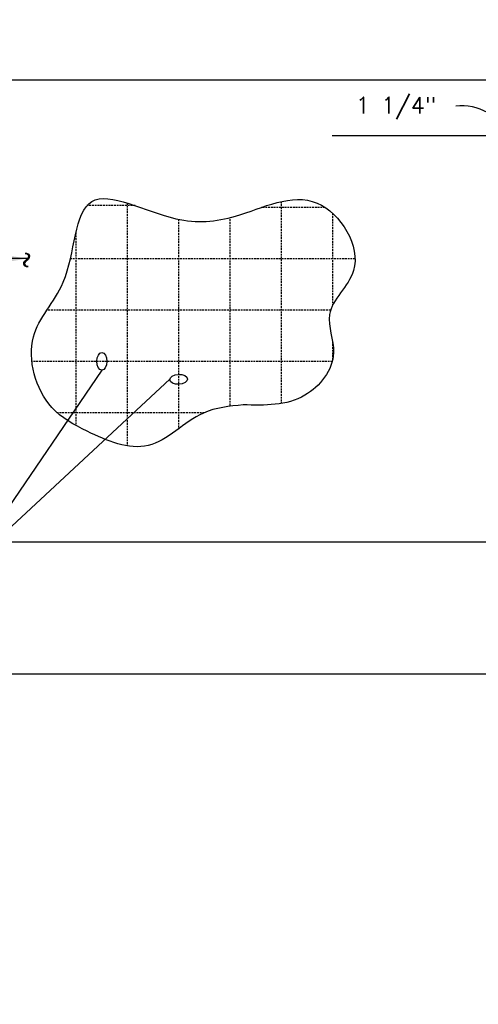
# Model space of a CAD drawing. Extents: x 1529 to 4201, y -422 to 622.
# Tile 347 of 460: x 3236 to 3361, y -284 to -16. Entities that reach past the tile are written whole.
import ezdxf

# ---------------------------------------------------------------- set-up
doc = ezdxf.new("R2010")
doc.units = 0
doc.header["$MEASUREMENT"] = 0
doc.header["$PDSIZE"] = 1
doc.linetypes.add('TANK-SLAB$0$DASHED', pattern=[0.75, 0.5, -0.25])
doc.layers.get('DEFPOINTS').update_dxf_attribs({"linetype": 'CONTINUOUS'})
for name, color, linetype in [('DIM', 3, 'CONTINUOUS'), ('REBAR', 4, 'TANK-SLAB$0$DASHED'), ('TANK-SLAB', 6, 'CONTINUOUS'), ('TEXT', 3, 'CONTINUOUS')]:
    doc.layers.add(name, color=color, linetype=linetype)
doc.styles.add('SIMPLEX', font='simplex')
doc.styles.add('TANK-SLAB$0$SIMPLEX', font='simplex')
doc.dimstyles.new('DIM48', dxfattribs={"dimscale": 48, "dimtxt": 0.09375, "dimasz": 0.09375, "dimexe": 0.0625, "dimexo": 0.0625, "dimgap": 0.0625, "dimtad": 1, "dimdec": 4, "dimzin": 3, "dimdsep": 46, "dimlunit": 4, "dimtxsty": 'SIMPLEX', "dimcen": 0, "dimclrd": 3, "dimclre": 3, "dimclrt": 3, "dimadec": 0, "dimazin": 0, "dimtfac": 1, "dimtdec": 4, "dimtofl": 0, "dimtmove": 2, "dimatfit": 3, "dimfxl": 1, "dimfrac": 2, "dimtolj": 1, "dimtzin": 3, "dimarcsym": 0})

# ---------------------------------------------------------------- blocks, each defined once
blk = doc.blocks.new('*D4')
at = {"layer": 'DEFPOINTS', "color": 0, "transparency": 16777216}
for p in [(3212.92, -194.32), (3875.82, -194.32), (3212.92, -287.32)]:
    blk.add_point(p, dxfattribs=at)
at = {"layer": 'DIM', "color": 3, "lineweight": -2, "transparency": 16777216}
for p, q in [((3212.92, -197.32), (3212.92, -290.32)), ((3875.82, -197.32), (3875.82, -290.32)), ((3871.32, -287.32), (3217.42, -287.32))]:
    blk.add_line(p, q, dxfattribs=at)
at = {"layer": 'DIM', "color": 3, "transparency": 16777216}
for points in [[(3217.42, -286.57), (3217.42, -288.07), (3212.92, -287.32)], [(3871.32, -286.57), (3871.32, -288.07), (3875.82, -287.32)]]:
    blk.add_solid(points, dxfattribs=at)
at = {"layer": 'DIM', "color": 3, "transparency": 16777216, "insert": (3544.37, -280.89), "char_height": 4.5, "attachment_point": 5, "style": 'SIMPLEX'}
blk.add_mtext('\\A1;55\'-2 7/8"  (F.V. TANK SLAB)', dxfattribs=at)
blk = doc.blocks.new('*D85')
at = {"layer": 'DEFPOINTS', "color": 0, "transparency": 16777216}
for p in [(3182.92, -158.32), (3425.52, -158.32), (3212.92, -194.32)]:
    blk.add_point(p, dxfattribs=at)
at = {"layer": 'DIM', "color": 3, "lineweight": -2, "transparency": 16777216}
for p, q in [((3422.52, -158.32), (3179.92, -158.32)), ((3182.92, -189.82), (3182.92, -162.82)), ((3209.92, -194.32), (3179.92, -194.32))]:
    blk.add_line(p, q, dxfattribs=at)
at = {"layer": 'DIM', "color": 3, "transparency": 16777216}
for points in [[(3182.17, -162.82), (3183.67, -162.82), (3182.92, -158.32)], [(3182.17, -189.82), (3183.67, -189.82), (3182.92, -194.32)]]:
    blk.add_solid(points, dxfattribs=at)
at = {"layer": 'DIM', "color": 3, "transparency": 16777216, "insert": (3177.24, -176.32), "char_height": 4.5, "attachment_point": 5, "rotation": 90, "style": 'SIMPLEX'}
blk.add_mtext('\\A1;3\'-0"', dxfattribs=at)
blk = doc.blocks.new('*D88')
at = {"layer": 'DEFPOINTS', "color": 0, "transparency": 16777216}
for p in [(3182.92, -32.32), (3352.92, -32.32), (3182.92, -158.32)]:
    blk.add_point(p, dxfattribs=at)
at = {"layer": 'DIM', "color": 3, "lineweight": -2, "transparency": 16777216}
for p, q in [((3349.92, -32.32), (3179.92, -32.32)), ((3182.92, -153.82), (3182.92, -36.82))]:
    blk.add_line(p, q, dxfattribs=at)
at = {"layer": 'DIM', "color": 3, "transparency": 16777216}
for points in [[(3182.17, -36.82), (3183.67, -36.82), (3182.92, -32.32)], [(3182.17, -153.82), (3183.67, -153.82), (3182.92, -158.32)]]:
    blk.add_solid(points, dxfattribs=at)
at = {"layer": 'DIM', "color": 3, "transparency": 16777216, "insert": (3177.24, -95.32), "char_height": 4.5, "attachment_point": 5, "rotation": 90, "style": 'SIMPLEX'}
blk.add_mtext('\\A1;10\'-6"', dxfattribs=at)
blk = doc.blocks.new('*D89')
at = {"layer": 'DEFPOINTS', "color": 0, "transparency": 16777216}
for p in [(3182.92, 3.68), (3262.32, 3.68), (3421.12, -32.32)]:
    blk.add_point(p, dxfattribs=at)
at = {"layer": 'DIM', "color": 3, "lineweight": -2, "transparency": 16777216}
for p, q in [((3259.32, 3.68), (3179.92, 3.68)), ((3182.92, -27.82), (3182.92, -0.82)), ((3418.12, -32.32), (3179.92, -32.32))]:
    blk.add_line(p, q, dxfattribs=at)
at = {"layer": 'DIM', "color": 3, "transparency": 16777216}
for points in [[(3182.17, -0.82), (3183.67, -0.82), (3182.92, 3.68)], [(3182.17, -27.82), (3183.67, -27.82), (3182.92, -32.32)]]:
    blk.add_solid(points, dxfattribs=at)
at = {"layer": 'DIM', "color": 3, "transparency": 16777216, "insert": (3177.24, -14.32), "char_height": 4.5, "attachment_point": 5, "rotation": 90, "style": 'SIMPLEX'}
blk.add_mtext('\\A1;3\'-0"', dxfattribs=at)

msp = doc.modelspace()

# ---------------------------------------------------------------- linework, layer by layer
at = {"layer": 'DIM'}
msp.add_line((3369.58058, -47.52118), (3321.58058, -47.52118), dxfattribs=at)
msp.add_arc((3356.828, -54.31947), 15, 26.9504208, 95.7970051, dxfattribs=at)
at = {"layer": 'REBAR'}
for p, q in [((3267.85502, -66.53007), (3254.71463, -66.53007)), ((3265.7366, -65.83827), (3265.7366, -132.09106)), ((3319.63763, -67.03007), (3302.32611, -67.03007)), ((3307.7366, -65.44058), (3307.7366, -120.50858)), ((3321.7366, -68.67439), (3321.7366, -93.73495)), ((3279.7366, -70.28941), (3279.7366, -127.41508)), ((3293.7366, -70.28941), (3293.7366, -121.29131)), ((3251.7366, -73.92479), (3251.7366, -126.54475)), ((3327.84346, -81.03007), (3250.20165, -81.03007)), ((3321.18731, -95.03007), (3243.83326, -95.03007)), ((3321.7366, -103.62884), (3321.7366, -108.65829)), ((3321.64461, -109.03007), (3239.69879, -109.03007)), ((3286.74941, -123.03007), (3246.63148, -123.03007))]:
    msp.add_line(p, q, dxfattribs=at)
at = {"layer": 'TANK-SLAB'}
msp.add_lwpolyline([(3212.91667, -194.31593), (3212.91667, 165.68407), (3875.8174, 165.68407), (3875.8174, -194.31593)], close=True, dxfattribs=at)
msp.add_open_spline([(3297.34276, -120.89512), (3303.2356, -121.04569), (3313.9709, -121.32), (3324.48636, -108.06746), (3318.05362, -94.70404), (3333.06412, -83.43497), (3317.9501, -58.9394), (3296.93991, -70.34799), (3277.45491, -72.1349), (3250.99461, -56.90681), (3251.76401, -87.79445), (3236.49307, -101.64703), (3242.06273, -121.33361), (3256.04248, -129.03399), (3272.41302, -135.81299), (3283.97056, -122.21796), (3293.61184, -121.2642), (3297.34276, -120.89512)], degree=3, knots=[0, 0, 0, 0, 17.011662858, 30.991053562, 41.502106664, 55.142038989, 76.070375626, 98.57138285, 114.897428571, 138.308471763, 161.678643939, 178.693289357, 198.559735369, 210.183061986, 227.237307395, 244.761370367, 255.823434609, 255.823434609, 255.823434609, 255.823434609], dxfattribs=at)
at = {"layer": 'TEXT'}
for p in [(3258.79477, -111.46326), (3277.30951, -113.90409)]:
    msp.add_line(p, (3222.31679, -164.97619, 0), dxfattribs=at)
for centre, major_axis in [((3258.7824, -109.03007), (0.01459, 2.43352)), ((3279.7366, -113.93714), (2.43214, 0.08326))]:
    msp.add_ellipse(centre, major_axis=major_axis, ratio=0.554590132, start_param=3.141592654, end_param=9.424777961, dxfattribs=at)

# ---------------------------------------------------------------- texts
at = {"layer": 'DIM', "color": 3, "insert": (3339.00915, -39.94976), "char_height": 4.5, "attachment_point": 5, "style": 'SIMPLEX'}
msp.add_mtext('\\A1;1 1/4"', dxfattribs=at)
at = {"layer": 'TEXT', "style": 'TANK-SLAB$0$SIMPLEX'}
msp.add_text('~', height=4.5, rotation=263.0106748, dxfattribs=at).set_placement((3236.6397, -78.84114))

# ---------------------------------------------------------------- dimensions: what is measured, and where the dimension line sits
at = {"layer": 'DIM'}
for base, p1, p2, picture, middle in [((3182.91667, 3.68253), (3421.12124, -32.31747), (3262.3172, 3.68253), '*D89', (3177.2381, -14.31747)), ((3182.91667, -32.31747), (3182.91667, -158.31747), (3352.92305, -32.31747), '*D88', (3177.2381, -95.31747)), ((3182.91667, -158.31747), (3212.91667, -194.31747), (3425.51763, -158.31747), '*D85', (3177.2381, -176.31747))]:
    dim = msp.add_linear_dim(base=base, p1=p1, p2=p2, angle=90, dimstyle='DIM48', dxfattribs=at)
    dim.commit()
    dim.dimension.update_dxf_attribs({"geometry": picture, "text_midpoint": middle})
dim = msp.add_linear_dim(base=(3212.91667, -287.31593), p1=(3875.8174, -194.31593), p2=(3212.91667, -194.31593), angle=180, text='55\'-2 7/8"  (F.V. TANK SLAB)', dimstyle='DIM48', dxfattribs=at)
dim.commit()
dim.dimension.update_dxf_attribs({"geometry": '*D4', "text_midpoint": (3544.36704, -280.88736)})

# ---------------------------------------------------------------- leaders
at = {"layer": 'TEXT'}
msp.add_leader([(3238.38621, -81.00869), (3187.85744, -81.00869), (3158.01911, -81.00869)], dimstyle='DIM48', dxfattribs=at)

doc.saveas('drawing.dxf')
